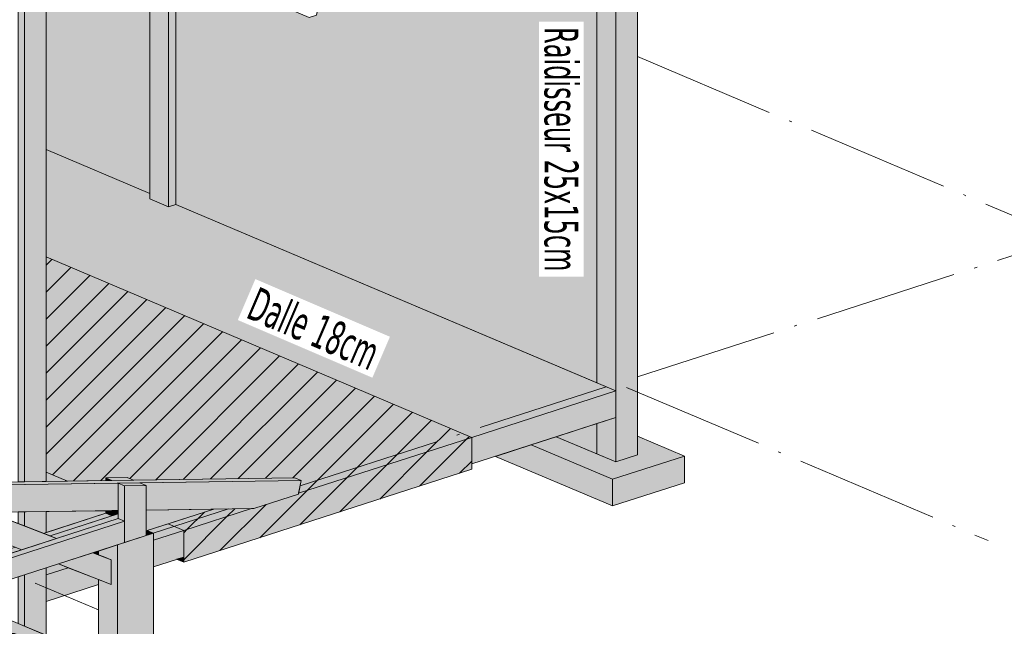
# Model space of a CAD drawing. Header units: millimetres. Extents: x 0 to 1517, y -116 to 725.
# Tile 497 of 501: x 1403 to 1472, y 324 to 366. Entities that reach past the tile are written whole.
import ezdxf

# ---------------------------------------------------------------- set-up
doc = ezdxf.new("R2010")
doc.units = ezdxf.units.MM
doc.linetypes.add('CADWORK_5', pattern=[13.2, 10, -1.5, 0.2, -1.5])
doc.layers.add('Ech.1_100', color=7, linetype='Continuous')
doc.layers.add('Ech.1_75', color=7, linetype='Continuous')
doc.styles.add('tahoma-', font='txt', dxfattribs={"height": 1})
pattern_1 = [(45, (0, 0), (-0.9428091, 0.9428091), [])]

msp = doc.modelspace()

# ---------------------------------------------------------------- hatches: boundary and pattern name
at = {"layer": 'Ech.1_75', "linetype": 'Continuous', "lineweight": 5, "true_color": 0xf3f3f3, "transparency": 33554687}
for points in [[(1443.407, 340.82), (1444.722, 340.262), (1444.722, 380.882), (1443.407, 381.44), (1443.407, 340.82)], [(1446.229, 381.369), (1444.722, 380.882), (1444.722, 335.307), (1446.229, 335.794), (1446.229, 381.369)], [(1413.53, 370.876), (1412.214, 371.433), (1412.214, 353.667), (1413.53, 353.109), (1413.53, 370.876)], [(1413.53, 353.109), (1414.032, 353.271), (1414.032, 370.663), (1413.53, 370.876), (1413.53, 353.109)], [(1403.477, 333.925), (1404.984, 333.947), (1404.984, 367.717), (1403.477, 367.23), (1403.477, 333.925)], [(1403.039, 333.918), (1403.477, 333.925), (1403.477, 367.23), (1403.039, 367.416), (1403.039, 333.918)], [(1434.678, 337.017), (1444.722, 340.262), (1414.032, 353.271), (1413.53, 353.109), (1412.214, 353.667), (1412.214, 354.042), (1404.984, 357.107), (1404.984, 349.604), (1434.678, 337.017)], [(1444.722, 340.262), (1434.678, 337.017), (1434.678, 335.159), (1444.722, 338.404), (1444.722, 340.262)], [(1444.722, 338.404), (1443.407, 337.979), (1443.407, 335.865), (1444.722, 335.307), (1444.722, 338.404)], [(1440.576, 337.065), (1438.819, 336.497), (1444.499, 334.089), (1449.521, 335.711), (1446.229, 337.107), (1446.229, 335.794), (1444.722, 335.307), (1440.576, 337.065)], [(1438.819, 336.497), (1436.331, 335.693), (1444.499, 332.231), (1444.499, 334.089), (1438.819, 336.497)], [(1444.499, 332.231), (1449.521, 333.853), (1449.521, 335.711), (1444.499, 334.089), (1444.499, 332.231)], [(1404.984, 333.947), (1406.47, 333.969), (1404.984, 334.599), (1404.984, 333.947)], [(1403.477, 331.817), (1403.039, 331.811), (1403.039, 331.005), (1403.477, 330.835), (1403.477, 331.817)], [(1404.984, 331.839), (1403.477, 331.817), (1403.477, 330.835), (1404.807, 330.317), (1404.984, 330.374), (1404.984, 331.839)], [(1409.144, 331.901), (1404.984, 331.839), (1404.984, 330.374), (1409.144, 331.719), (1409.144, 331.901)], [(1412.03, 330.509), (1411.966, 330.489), (1411.966, 330.161), (1412.469, 330.324), (1412.03, 330.509)], [(1413.506, 330.986), (1412.03, 330.509), (1412.469, 330.324), (1412.469, 329.842), (1414.59, 330.527), (1413.506, 330.986)], [(1412.469, 327.984), (1414.59, 328.669), (1414.59, 330.527), (1412.469, 329.842), (1412.469, 327.984)], [(1409.958, 323.251), (1412.469, 323.288), (1412.469, 330.324), (1409.958, 329.512), (1409.958, 323.251)], [(1408.642, 329.087), (1408.275, 328.969), (1408.642, 328.826), (1408.642, 329.087)], [(1408.642, 323.231), (1409.958, 323.251), (1409.958, 329.512), (1408.642, 329.087), (1408.642, 328.826), (1409.081, 328.655), (1409.519, 328.47), (1409.519, 326.753), (1408.642, 327.094), (1408.642, 323.231)], [(1404.984, 327.906), (1403.477, 327.419), (1403.477, 323.85), (1404.984, 323.212), (1404.984, 327.906)], [(1405.843, 328.183), (1404.984, 327.906), (1404.984, 327.424), (1406.519, 327.92), (1405.843, 328.183)], [(1406.519, 327.92), (1404.984, 327.424), (1404.984, 325.566), (1408.642, 326.748), (1408.642, 327.094), (1406.519, 327.92)], [(1403.477, 327.419), (1403.039, 327.277), (1403.039, 324.036), (1403.477, 323.85), (1403.477, 327.419)], [(1403.215, 323.151), (1405.063, 323.178), (1398.7, 325.875), (1397.193, 325.389), (1402.059, 323.326), (1402.776, 323.337), (1403.215, 323.151)]]:
    msp.add_hatch(color=7, dxfattribs=at).paths.add_polyline_path(points)
at = {"layer": 'Ech.1_75', "linetype": 'Continuous', "lineweight": 5, "true_color": 0xfdfdfd, "transparency": 33554687}
for points in [[(1422.501, 368.859), (1423.838, 368.967), (1423.647, 367.968), (1424.36, 367.415), (1424.319, 367.202), (1423.968, 367.089), (1423.849, 366.467), (1423.347, 366.305), (1420.635, 367.455), (1419.476, 368.355), (1414.032, 370.663), (1414.032, 353.271), (1443.407, 340.82), (1443.407, 379.582), (1440.102, 380.983), (1416.298, 373.292), (1419.705, 370.645), (1420.801, 370.18), (1422.501, 368.859)], [(1411.491, 371.74), (1404.545, 369.496), (1404.545, 367.902), (1404.984, 367.717), (1404.984, 357.107), (1412.214, 354.042), (1412.214, 371.433), (1411.491, 371.74)], [(1443.407, 337.979), (1440.576, 337.065), (1443.407, 335.865), (1443.407, 337.979)]]:
    msp.add_hatch(color=7, dxfattribs=at).paths.add_polyline_path(points)
at = {"layer": 'Ech.1_75', "linetype": 'Continuous', "lineweight": 5, "true_color": 0xdcdcdc, "transparency": 33554687}
for points in [[(1406.47, 333.969), (1409.144, 334.008), (1409.144, 334.201), (1410.651, 334.223), (1411.09, 334.037), (1422.335, 334.203), (1422.773, 334.017), (1422.602, 333.116), (1434.678, 337.017), (1404.984, 349.604), (1404.984, 334.599), (1406.47, 333.969)], [(1419.485, 332.053), (1419.306, 332.051), (1414.59, 330.527), (1414.59, 328.298), (1434.678, 334.787), (1434.678, 337.017), (1422.602, 333.116), (1422.591, 333.057), (1419.485, 332.053)], [(1419.306, 332.051), (1416.681, 332.012), (1413.506, 330.986), (1414.59, 330.527), (1419.306, 332.051)], [(1414.59, 328.669), (1414.092, 328.508), (1414.59, 328.298), (1414.59, 328.669)]]:
    msp.add_hatch(color=254, dxfattribs=at).paths.add_polyline_path(points)
at = {"layer": 'Ech.1_75', "linetype": 'Continuous', "lineweight": 5, "transparency": 33554687}
h = msp.add_hatch(dxfattribs=at)
h.set_pattern_fill('CDWK_11', color=9, scale=1.333333, style=0, pattern_type=2)
h.set_pattern_definition(pattern_1)
h.paths.add_polyline_path([(1406.47, 333.969), (1409.144, 334.008), (1409.144, 334.201), (1410.651, 334.223), (1411.09, 334.037), (1422.335, 334.203), (1422.773, 334.017), (1422.602, 333.116), (1434.678, 337.017), (1404.984, 349.604), (1404.984, 334.599), (1406.47, 333.969)])
h = msp.add_hatch(dxfattribs=at)
h.set_pattern_fill('CDWK_11', color=9, scale=1.333333, style=0, pattern_type=2)
h.set_pattern_definition(pattern_1)
h.paths.add_polyline_path([(1419.485, 332.053), (1419.306, 332.051), (1414.59, 330.527), (1414.59, 328.298), (1434.678, 334.787), (1434.678, 337.017), (1422.602, 333.116), (1422.591, 333.057), (1419.485, 332.053)])
at = {"layer": 'Ech.1_75', "linetype": 'Continuous', "lineweight": 5, "true_color": 0xd4c4b3, "transparency": 33554687}
for points in [[(1369.844, 333.236), (1422.773, 334.017), (1422.335, 334.203), (1369.406, 333.422), (1369.844, 333.236)], [(1379.539, 331.464), (1410.021, 331.914), (1410.021, 333.829), (1379.101, 333.373), (1379.539, 333.187), (1379.539, 331.464)], [(1422.773, 334.017), (1411.528, 333.851), (1411.966, 333.665), (1411.966, 331.943), (1419.485, 332.053), (1422.591, 333.057), (1422.773, 334.017)], [(1392.987, 325.516), (1410.46, 331.161), (1410.021, 331.347), (1392.548, 325.702), (1392.987, 325.516)], [(1394.977, 324.673), (1410.46, 329.675), (1410.46, 331.161), (1392.987, 325.516), (1394.977, 324.673)], [(1409.144, 331.719), (1404.807, 330.317), (1405.267, 330.139), (1409.583, 331.533), (1409.144, 331.719)], [(1402.835, 329.353), (1392.11, 325.888), (1392.548, 325.702), (1403.295, 329.174), (1402.835, 329.353)]]:
    msp.add_hatch(color=9, dxfattribs=at).paths.add_polyline_path(points)
at = {"layer": 'Ech.1_75', "linetype": 'Continuous', "lineweight": 5, "true_color": 0xe0c8b3, "transparency": 33554687}
for points in [[(1409.583, 334.015), (1411.09, 334.037), (1410.651, 334.223), (1409.144, 334.201), (1409.583, 334.015)], [(1409.144, 334.008), (1409.583, 334.015), (1409.144, 334.201), (1409.144, 334.008)], [(1410.46, 333.643), (1411.966, 333.665), (1411.528, 333.851), (1410.021, 333.829), (1410.46, 333.643)], [(1410.021, 331.347), (1410.46, 331.161), (1410.46, 333.643), (1410.021, 333.829), (1410.021, 331.347)], [(1411.966, 333.665), (1410.46, 333.643), (1410.46, 329.675), (1411.966, 330.161), (1411.966, 333.665)], [(1409.583, 331.907), (1409.144, 331.901), (1409.144, 331.719), (1409.583, 331.533), (1409.583, 331.907)], [(1410.021, 331.914), (1409.583, 331.907), (1409.583, 331.533), (1410.021, 331.674), (1410.021, 331.914)]]:
    msp.add_hatch(color=9, dxfattribs=at).paths.add_polyline_path(points)
at = {"layer": 'Ech.1_75', "linetype": 'Continuous', "lineweight": 5, "true_color": 0xe0d9d1, "transparency": 33554687}
for points in [[(1401.006, 331.781), (1396.754, 331.718), (1403.295, 329.174), (1405.706, 329.953), (1401.006, 331.781)], [(1401.044, 331.781), (1401.006, 331.781), (1405.706, 329.953), (1405.267, 330.139), (1401.044, 331.781)], [(1408.253, 328.962), (1405.843, 328.183), (1409.519, 326.753), (1409.519, 328.47), (1408.253, 328.962)], [(1408.275, 328.969), (1408.253, 328.962), (1409.519, 328.47), (1409.081, 328.655), (1408.275, 328.969)]]:
    msp.add_hatch(color=254, dxfattribs=at).paths.add_polyline_path(points)
at = {"layer": 'Ech.1_75', "linetype": 'Continuous', "lineweight": 5, "true_color": 0xf7d1b3, "transparency": 33554687}
for points in [[(1416.681, 332.012), (1411.966, 331.943), (1411.966, 330.489), (1416.681, 332.012)], [(1405.706, 329.953), (1410.021, 331.347), (1410.021, 331.674), (1405.267, 330.139), (1405.706, 329.953)]]:
    msp.add_hatch(color=254, dxfattribs=at).paths.add_polyline_path(points)
at = {"layer": 'Ech.1_75', "linetype": 'Continuous', "lineweight": 5, "transparency": 33554687}
h = msp.add_hatch(dxfattribs=at)
h.set_pattern_fill('CDWK_11', color=9, scale=1.333333, style=0, pattern_type=2)
h.set_pattern_definition(pattern_1)
h.paths.add_polyline_path([(1419.306, 332.051), (1416.681, 332.012), (1413.506, 330.986), (1414.59, 330.527), (1419.306, 332.051)])
h = msp.add_hatch(dxfattribs=at)
h.set_pattern_fill('CDWK_11', color=9, scale=1.333333, style=0, pattern_type=2)
h.set_pattern_definition(pattern_1)
h.paths.add_polyline_path([(1414.59, 328.669), (1414.092, 328.508), (1414.59, 328.298), (1414.59, 328.669)])

# ---------------------------------------------------------------- linework, layer by layer
at = {"layer": 'Ech.1_75', "color": 7, "linetype": 'Continuous', "lineweight": 5}
for points in [[(1443.407, 340.82), (1444.722, 340.262), (1444.722, 380.882), (1443.407, 381.44), (1443.407, 340.82)], [(1446.229, 381.369), (1444.722, 380.882), (1444.722, 335.307), (1446.229, 335.794), (1446.229, 381.369)], [(1422.501, 368.859), (1423.838, 368.967), (1423.647, 367.968), (1424.36, 367.415), (1424.319, 367.202), (1423.968, 367.089), (1423.849, 366.467), (1423.347, 366.305), (1420.635, 367.455), (1419.476, 368.355), (1414.032, 370.663), (1414.032, 353.271), (1443.407, 340.82), (1443.407, 379.582), (1440.102, 380.983), (1416.298, 373.292), (1419.705, 370.645), (1420.801, 370.18), (1422.501, 368.859)], [(1411.491, 371.74), (1404.545, 369.496), (1404.545, 367.902), (1404.984, 367.717), (1404.984, 357.107), (1412.214, 354.042), (1412.214, 371.433), (1411.491, 371.74)], [(1413.53, 370.876), (1412.214, 371.433), (1412.214, 353.667), (1413.53, 353.109), (1413.53, 370.876)], [(1413.53, 353.109), (1414.032, 353.271), (1414.032, 370.663), (1413.53, 370.876), (1413.53, 353.109)], [(1403.477, 333.925), (1404.984, 333.947), (1404.984, 367.717), (1403.477, 367.23), (1403.477, 333.925)], [(1403.039, 333.918), (1403.477, 333.925), (1403.477, 367.23), (1403.039, 367.416), (1403.039, 333.918)], [(1434.678, 337.017), (1444.722, 340.262), (1414.032, 353.271), (1413.53, 353.109), (1412.214, 353.667), (1412.214, 354.042), (1404.984, 357.107), (1404.984, 349.604), (1434.678, 337.017)], [(1406.47, 333.969), (1409.144, 334.008), (1409.144, 334.201), (1410.651, 334.223), (1411.09, 334.037), (1422.335, 334.203), (1422.773, 334.017), (1422.602, 333.116), (1434.678, 337.017), (1404.984, 349.604), (1404.984, 334.599), (1406.47, 333.969)], [(1444.722, 340.262), (1434.678, 337.017), (1434.678, 335.159), (1444.722, 338.404), (1444.722, 340.262)], [(1443.407, 337.979), (1440.576, 337.065), (1443.407, 335.865), (1443.407, 337.979)], [(1444.722, 338.404), (1443.407, 337.979), (1443.407, 335.865), (1444.722, 335.307), (1444.722, 338.404)], [(1419.485, 332.053), (1419.306, 332.051), (1414.59, 330.527), (1414.59, 328.298), (1434.678, 334.787), (1434.678, 337.017), (1422.602, 333.116), (1422.591, 333.057), (1419.485, 332.053)], [(1440.576, 337.065), (1438.819, 336.497), (1444.499, 334.089), (1449.521, 335.711), (1446.229, 337.107), (1446.229, 335.794), (1444.722, 335.307), (1440.576, 337.065)], [(1438.819, 336.497), (1436.331, 335.693), (1444.499, 332.231), (1444.499, 334.089), (1438.819, 336.497)], [(1444.499, 332.231), (1449.521, 333.853), (1449.521, 335.711), (1444.499, 334.089), (1444.499, 332.231)], [(1404.984, 333.947), (1406.47, 333.969), (1404.984, 334.599), (1404.984, 333.947)], [(1369.844, 333.236), (1422.773, 334.017), (1422.335, 334.203), (1369.406, 333.422), (1369.844, 333.236)], [(1379.539, 331.464), (1410.021, 331.914), (1410.021, 333.829), (1379.101, 333.373), (1379.539, 333.187), (1379.539, 331.464)], [(1409.583, 334.015), (1411.09, 334.037), (1410.651, 334.223), (1409.144, 334.201), (1409.583, 334.015)], [(1409.144, 334.008), (1409.583, 334.015), (1409.144, 334.201), (1409.144, 334.008)], [(1410.46, 333.643), (1411.966, 333.665), (1411.528, 333.851), (1410.021, 333.829), (1410.46, 333.643)], [(1410.021, 331.347), (1410.46, 331.161), (1410.46, 333.643), (1410.021, 333.829), (1410.021, 331.347)], [(1422.773, 334.017), (1411.528, 333.851), (1411.966, 333.665), (1411.966, 331.943), (1419.485, 332.053), (1422.591, 333.057), (1422.773, 334.017)], [(1411.966, 333.665), (1410.46, 333.643), (1410.46, 329.675), (1411.966, 330.161), (1411.966, 333.665)], [(1401.006, 331.781), (1396.754, 331.718), (1403.295, 329.174), (1405.706, 329.953), (1401.006, 331.781)], [(1401.044, 331.781), (1401.006, 331.781), (1405.706, 329.953), (1405.267, 330.139), (1401.044, 331.781)], [(1403.477, 331.817), (1403.039, 331.811), (1403.039, 331.005), (1403.477, 330.835), (1403.477, 331.817)], [(1404.984, 331.839), (1403.477, 331.817), (1403.477, 330.835), (1404.807, 330.317), (1404.984, 330.374), (1404.984, 331.839)], [(1409.144, 331.901), (1404.984, 331.839), (1404.984, 330.374), (1409.144, 331.719), (1409.144, 331.901)], [(1409.583, 331.907), (1409.144, 331.901), (1409.144, 331.719), (1409.583, 331.533), (1409.583, 331.907)], [(1410.021, 331.914), (1409.583, 331.907), (1409.583, 331.533), (1410.021, 331.674), (1410.021, 331.914)], [(1416.681, 332.012), (1411.966, 331.943), (1411.966, 330.489), (1416.681, 332.012)], [(1419.306, 332.051), (1416.681, 332.012), (1413.506, 330.986), (1414.59, 330.527), (1419.306, 332.051)], [(1392.987, 325.516), (1410.46, 331.161), (1410.021, 331.347), (1392.548, 325.702), (1392.987, 325.516)], [(1394.977, 324.673), (1410.46, 329.675), (1410.46, 331.161), (1392.987, 325.516), (1394.977, 324.673)], [(1409.144, 331.719), (1404.807, 330.317), (1405.267, 330.139), (1409.583, 331.533), (1409.144, 331.719)], [(1405.706, 329.953), (1410.021, 331.347), (1410.021, 331.674), (1405.267, 330.139), (1405.706, 329.953)], [(1412.03, 330.509), (1411.966, 330.489), (1411.966, 330.161), (1412.469, 330.324), (1412.03, 330.509)], [(1413.506, 330.986), (1412.03, 330.509), (1412.469, 330.324), (1412.469, 329.842), (1414.59, 330.527), (1413.506, 330.986)], [(1412.469, 327.984), (1414.59, 328.669), (1414.59, 330.527), (1412.469, 329.842), (1412.469, 327.984)], [(1409.958, 323.251), (1412.469, 323.288), (1412.469, 330.324), (1409.958, 329.512), (1409.958, 323.251)], [(1402.835, 329.353), (1392.11, 325.888), (1392.548, 325.702), (1403.295, 329.174), (1402.835, 329.353)], [(1408.642, 329.087), (1408.275, 328.969), (1408.642, 328.826), (1408.642, 329.087)], [(1408.642, 323.231), (1409.958, 323.251), (1409.958, 329.512), (1408.642, 329.087), (1408.642, 328.826), (1409.081, 328.655), (1409.519, 328.47), (1409.519, 326.753), (1408.642, 327.094), (1408.642, 323.231)], [(1408.253, 328.962), (1405.843, 328.183), (1409.519, 326.753), (1409.519, 328.47), (1408.253, 328.962)], [(1408.275, 328.969), (1408.253, 328.962), (1409.519, 328.47), (1409.081, 328.655), (1408.275, 328.969)], [(1414.59, 328.669), (1414.092, 328.508), (1414.59, 328.298), (1414.59, 328.669)], [(1404.984, 327.906), (1403.477, 327.419), (1403.477, 323.85), (1404.984, 323.212), (1404.984, 327.906)], [(1405.843, 328.183), (1404.984, 327.906), (1404.984, 327.424), (1406.519, 327.92), (1405.843, 328.183)], [(1406.519, 327.92), (1404.984, 327.424), (1404.984, 325.566), (1408.642, 326.748), (1408.642, 327.094), (1406.519, 327.92)], [(1403.477, 327.419), (1403.039, 327.277), (1403.039, 324.036), (1403.477, 323.85), (1403.477, 327.419)], [(1403.215, 323.151), (1405.063, 323.178), (1398.7, 325.875), (1397.193, 325.389), (1402.059, 323.326), (1402.776, 323.337), (1403.215, 323.151)]]:
    msp.add_lwpolyline(points, close=True, dxfattribs=at)
at = {"layer": 'Ech.1_75', "color": 7, "linetype": 'CADWORK_5', "lineweight": 5}
for points in [[(1446.229, 363.594), (1502.03, 339.941)], [(1446.229, 341.24), (1495.039, 357.009)], [(1422.702, 333.639), (1444.065, 340.541)], [(1445.476, 340.505), (1470.692, 329.817)]]:
    msp.add_lwpolyline(points, dxfattribs=at)
at = {"layer": 'Ech.1_75', "color": 7, "linetype": 'CADWORK_5', "lineweight": 5, "flags": 128}
for points in [[(1412.456, 330.329), (1417.712, 332.027)], [(1404.23, 326.853), (1408.642, 324.983)]]:
    msp.add_lwpolyline(points, dxfattribs=at)

# ---------------------------------------------------------------- next in the draw order: texts
at = {"layer": 'Ech.1_100', "color": 9, "linetype": 'Continuous', "insert": (1442.121, 365.644), "char_height": 2.5, "attachment_point": 1, "rotation": 270, "style": 'tahoma-', "bg_fill": 3, "box_fill_scale": 1.15, "bg_fill_color": 256, "bg_fill_true_color": 13158600, "bg_fill_transparency": 33554687}
msp.add_mtext('\\A1;\\fTahoma|b0|i0;\\W0.600000;\\H2.366200;Raidisseur 25x15cm', dxfattribs=at)
at = {"layer": 'Ech.1_100', "color": 7, "linetype": 'Continuous', "insert": (1419.781, 347.57), "char_height": 2.5, "attachment_point": 1, "rotation": 336.79521, "style": 'tahoma-', "bg_fill": 3, "box_fill_scale": 1.15, "bg_fill_color": 256, "bg_fill_true_color": 13158600, "bg_fill_transparency": 33554687}
msp.add_mtext('\\A1;\\fTahoma|b0|i0;\\W0.600000;\\H2.359200;Dalle 18cm', dxfattribs=at)

doc.saveas('drawing.dxf')
